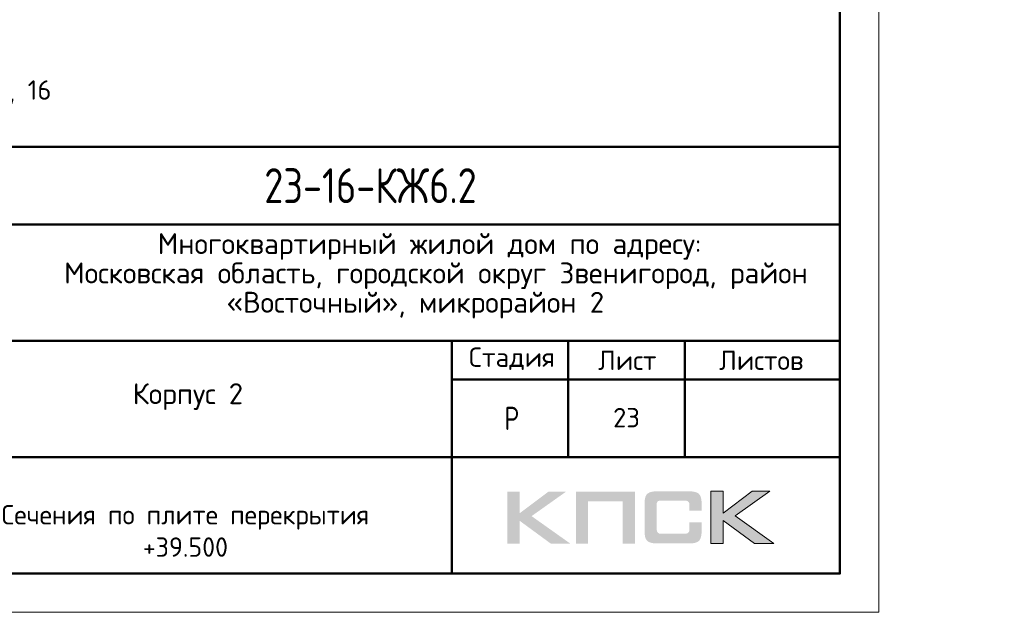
# Model space of a CAD drawing. Header units: millimetres. Extents: x 40580 to 1930067, y -240640 to 81020.
# Tile 483 of 656: x 1171860 to 1184545, y -240394 to -232753. Entities that reach past the tile are written whole.
import ezdxf

# ---------------------------------------------------------------- set-up
doc = ezdxf.new("R2010")
doc.units = ezdxf.units.MM
doc.layers.add('Standard', color=7, linetype='Continuous', lineweight=25)
doc.styles.add('GOST 2.304', font='isocpeur.ttf', dxfattribs={"width": 0.8})
doc.styles.add('ISOCPEUR', font='isocpeur.ttf')
doc.styles.get("Standard").update_dxf_attribs({"font": 'isocpeur.ttf'})

msp = doc.modelspace()

# ---------------------------------------------------------------- hatches: boundary and pattern name
h = msp.add_hatch(color=256)
h.paths.add_polyline_path([(1178901, -238837.3), (1178673.5, -238837.3), (1178301.5, -239117.4), (1178301.5, -238837.3), (1178143.9, -238837.3), (1178143.9, -239509.5), (1178301.5, -239509.5), (1178301.5, -239214.2), (1178704, -239509.5), (1178955.7, -239509.5), (1178455, -239154)])
h.paths.add_polyline_path([(1179183.8, -238963.9), (1179629.2, -238963.9), (1179629.2, -239509.5), (1179785.4, -239509.5), (1179785.4, -238837.3), (1179618.8, -238837.3), (1179027.6, -238837.3), (1179027.6, -238996.4), (1179027.6, -239509.5), (1179183.8, -239509.5)])
h.paths.add_polyline_path([(1180923.6, -238833.9), (1180765.9, -238833.9), (1180765.9, -239506.7), (1180923.6, -239506.7), (1180923.6, -239210.7), (1181326, -239506.7), (1181577.7, -239506.7), (1181077.1, -239150.6), (1181523.1, -238833.9), (1181296.3, -238833.9), (1180923.6, -239113.9)])
msp.add_hatch(color=256).paths.add_polyline_path([(1180634.6, -238908.6), (1180632.5, -238901), (1180629.7, -238894.7), (1180626.3, -238888.5), (1180622.8, -238882.3), (1180619.3, -238877.5), (1180615.2, -238872.6), (1180611, -238867.8), (1180606.9, -238863.6), (1180601.4, -238860.2), (1180595.8, -238856), (1180589.6, -238852.6), (1180582.7, -238849.8), (1180575.8, -238847), (1180568.2, -238844.3), (1180560.6, -238842.2), (1180542.6, -238838.7), (1180523.2, -238836), (1180501.8, -238834.6), (1180478.3, -238833.9), (1180077.2, -238833.9), (1180053.7, -238834.6), (1180033, -238836), (1180012.9, -238838.7), (1179995.6, -238842.2), (1179987.3, -238845), (1179979.7, -238847), (1179972.8, -238849.8), (1179966.6, -238853.3), (1179960.4, -238856), (1179954.1, -238860.2), (1179949.3, -238863.6), (1179944.5, -238867.8), (1179940.3, -238872.6), (1179936.9, -238877.5), (1179932.7, -238882.3), (1179929.3, -238888.5), (1179926.5, -238894.7), (1179923.7, -238901.7), (1179921, -238908.6), (1179918.9, -238916.2), (1179915.4, -238932.8), (1179912.7, -238950.7), (1179910.6, -238970.8), (1179910.6, -238992.9), (1179910.6, -239347), (1179910.6, -239369.1), (1179912.7, -239389.1), (1179915.4, -239407.8), (1179918.9, -239424.4), (1179921, -239432), (1179923.7, -239438.9), (1179926.5, -239445.8), (1179929.3, -239452.1), (1179932.7, -239457.6), (1179936.9, -239463.1), (1179940.3, -239468), (1179944.5, -239472.8), (1179949.3, -239477), (1179954.8, -239480.4), (1179960.4, -239483.9), (1179966.6, -239487.3), (1179972.8, -239490.8), (1179980.4, -239492.9), (1179987.3, -239495.6), (1179995.6, -239497.7), (1180012.9, -239501.9), (1180033, -239503.9), (1180054.4, -239506), (1180077.2, -239506.7), (1180478.3, -239506.7), (1180501.8, -239506), (1180523.2, -239504.6), (1180542.6, -239501.9), (1180559.9, -239498.4), (1180568.2, -239495.6), (1180575.8, -239493.6), (1180582.7, -239490.8), (1180589.6, -239487.3), (1180595.8, -239484.6), (1180601.4, -239480.4), (1180606.9, -239477), (1180611, -239472.8), (1180615.2, -239468.7), (1180619.3, -239463.1), (1180622.8, -239458.3), (1180626.3, -239452.1), (1180629.7, -239445.8), (1180632.5, -239439.6), (1180634.6, -239432), (1180637.3, -239424.4), (1180640.8, -239407.8), (1180643.5, -239389.8), (1180644.9, -239369.1), (1180645.6, -239347), (1180645.6, -239235.6), (1180488.7, -239235.6), (1180488.7, -239326.2), (1180488.7, -239332.4), (1180488, -239338.7), (1180486.6, -239344.2), (1180485.2, -239349.7), (1180483.1, -239354.6), (1180481, -239358.7), (1180478.3, -239362.9), (1180474.8, -239366.3), (1180471.4, -239369.8), (1180467.2, -239372.5), (1180462.4, -239374.6), (1180457.5, -239376.7), (1180452.7, -239378.1), (1180446.5, -239378.8), (1180440.2, -239379.5), (1180434, -239380.2), (1180110.4, -239380.2), (1180104.9, -239379.5), (1180100, -239378.8), (1180095.9, -239376.7), (1180091.7, -239374.6), (1180087.6, -239371.9), (1180084.1, -239369.1), (1180080.7, -239365.6), (1180077.9, -239361.5), (1180075.2, -239357.3), (1180073.1, -239353.2), (1180071, -239348.3), (1180069.6, -239343.5), (1180067.5, -239333.8), (1180066.9, -239324.1), (1180066.9, -239001.2), (1180066.9, -238995.7), (1180067.5, -238990.2), (1180068.9, -238985.3), (1180070.3, -238980.5), (1180071.7, -238976.3), (1180073.8, -238972.9), (1180076.5, -238969.4), (1180079.3, -238966), (1180082.8, -238963.2), (1180086.2, -238960.4), (1180090.4, -238958.4), (1180094.5, -238957), (1180099.4, -238955.6), (1180104.2, -238954.9), (1180109.7, -238954.2), (1180115.3, -238954.2), (1180434, -238954.2), (1180440.2, -238954.2), (1180446.5, -238954.9), (1180452, -238956.3), (1180456.8, -238957.7), (1180461.7, -238959.7), (1180466.5, -238961.8), (1180470.7, -238965.3), (1180474.1, -238968), (1180477.6, -238972.2), (1180480.4, -238976.3), (1180483.1, -238980.5), (1180485.2, -238985.3), (1180486.6, -238990.2), (1180488, -238995.7), (1180488.7, -239001.9), (1180488.7, -239008.1), (1180488.7, -239082.1), (1180645.6, -239082.1), (1180645.6, -238992.9), (1180644.9, -238970.8), (1180643.5, -238950.7), (1180640.8, -238932.8), (1180636.6, -238916.2)])

# ---------------------------------------------------------------- linework, layer by layer
at = {"lineweight": 0}
msp.add_lwpolyline([(1180765.9, -239506.7), (1180765.9, -238833.9), (1180923.6, -238833.9), (1180923.6, -239113.9), (1181296.3, -238833.9), (1181523.1, -238833.9), (1181077.1, -239150.6), (1181577.7, -239506.7), (1181326, -239506.7), (1180923.6, -239210.7), (1180923.6, -239506.7), (1180765.9, -239506.7)], close=True, dxfattribs=at)
at = {"layer": 'Standard', "color": 7, "linetype": 'Continuous', "lineweight": 50, "transparency": 33554687}
for p, q in [((1163928.1, -234394.3), (1182428.1, -234394.3)), ((1170428.1, -235394.3), (1182428.1, -235394.3)), ((1170428.1, -236894.3), (1182428.1, -236894.3)), ((1177428.1, -238394.3), (1177428.1, -236894.3)), ((1178928.1, -238394.3), (1178928.1, -236894.3)), ((1180428.1, -238394.3), (1180428.1, -236894.3)), ((1177428.1, -237394.3), (1182428.1, -237394.3)), ((1170428.1, -238394.3), (1182428.1, -238394.3)), ((1177428.1, -239894.3), (1177428.1, -238394.3)), ((1177428.1, -239894.3), (1177428.1, -238394.3))]:
    msp.add_line(p, q, dxfattribs=at)
at = {"layer": 'Standard', "color": 7, "linetype": 'Continuous', "lineweight": 25, "transparency": 33554687}
for p, q in [((1182428.1, -239894.3), (1182428.1, -234394.3)), ((1163928.1, -239894.3), (1182428.1, -239894.3)), ((1163928.1, -239894.3), (1182428.1, -239894.3)), ((1163928.1, -239894.3), (1182428.1, -239894.3))]:
    msp.add_line(p, q, dxfattribs=at)
at = {"layer": 'Standard', "color": 7, "linetype": 'Continuous', "lineweight": 13, "transparency": 33554687}
msp.add_lwpolyline([(1140928.1, -240394.3), (1182928.1, -240394.3), (1182928.1, -210694.3), (1140928.1, -210694.3), (1140928.1, -240394.3)], close=True, dxfattribs=at)
at = {"layer": 'Standard', "color": 7, "linetype": 'Continuous', "lineweight": 50, "transparency": 33554687}
msp.add_lwpolyline([(1142928.1, -211194.3), (1182428.1, -211194.3), (1182428.1, -239894.3), (1142928.1, -239894.3), (1142928.1, -211194.3)], close=True, dxfattribs=at)

# ---------------------------------------------------------------- texts
at = {"layer": 'Standard', "color": 7, "linetype": 'Continuous', "lineweight": 13, "transparency": 33554687, "insert": (1163942.3, -233158.4), "char_height": 250, "width": 9469.698, "attachment_point": 1, "line_spacing_factor": 0.903614}
msp.add_mtext('1. Общие указания см. листы КЖ6.2-1.\\P2. Сечения замаркированы на листах КЖ6.2-2, 9, 16\\P3. Детали плана см. лист КЖ6.2-22.', dxfattribs=at)
at = {"layer": 'Standard', "color": 7, "linetype": 'Continuous', "lineweight": 50, "transparency": 33554687, "insert": (1175010.6, -235119.3), "char_height": 450, "width": 3070.526, "attachment_point": 7, "style": 'GOST 2.304'}
msp.add_mtext('23-16-КЖ6.2', dxfattribs=at)
at = {"layer": 'Standard', "color": 7, "linetype": 'Continuous', "lineweight": 25, "transparency": 33554687, "style": 'ISOCPEUR'}
for s, insert, char_height, width, attachment_point in [('Многоквартирный\\~жилой\\~дом\\~по\\~адресу:\\~', (1173638.1, -235849.3), 270, 5717.08, 7), ('Московская\\~область,\\~городской\\~округ\\~Звенигород,\\~район\\~', (1172432.1, -236227.3), 270, 8136.208, 7), ('«Восточный»,\\~микрорайон\\~2', (1174524.6, -236605.3), 270, 3952.828, 7), ('Стадия', (1177648.6, -237269.5), 250, 1031.116, 7), ('Лист', (1179311.7, -237269.5), 250, 782.227, 7), ('Листов', (1180870.9, -237269.5), 250, 1066.51, 7), ('Корпус\\~2', (1173316.1, -237784.3), 270, 1362.881, 7), ('\\W0.77;Р', (1178105.1, -238044.3), 300, 262.925, 7), ('{\\W1.0000;Сечения по плите перекрытия +39.500}', (1173928.1, -239011), 250, 5020.833, 2)]:
    msp.add_mtext(s, dxfattribs=dict(at, insert=insert, char_height=char_height, width=width, attachment_point=attachment_point))
at = {"layer": 'Standard', "color": 7, "linetype": 'Continuous', "lineweight": 13, "transparency": 33554687, "insert": (1179678.1, -237884.3), "char_height": 250, "width": 459.375, "attachment_point": 5, "style": 'ISOCPEUR'}
msp.add_mtext('\\A1;{\\fISOCPEUR|i0|b0;\\H250.000000;\\W1.000000;\\C7;23}\\P', dxfattribs=at)

doc.saveas('drawing.dxf')
